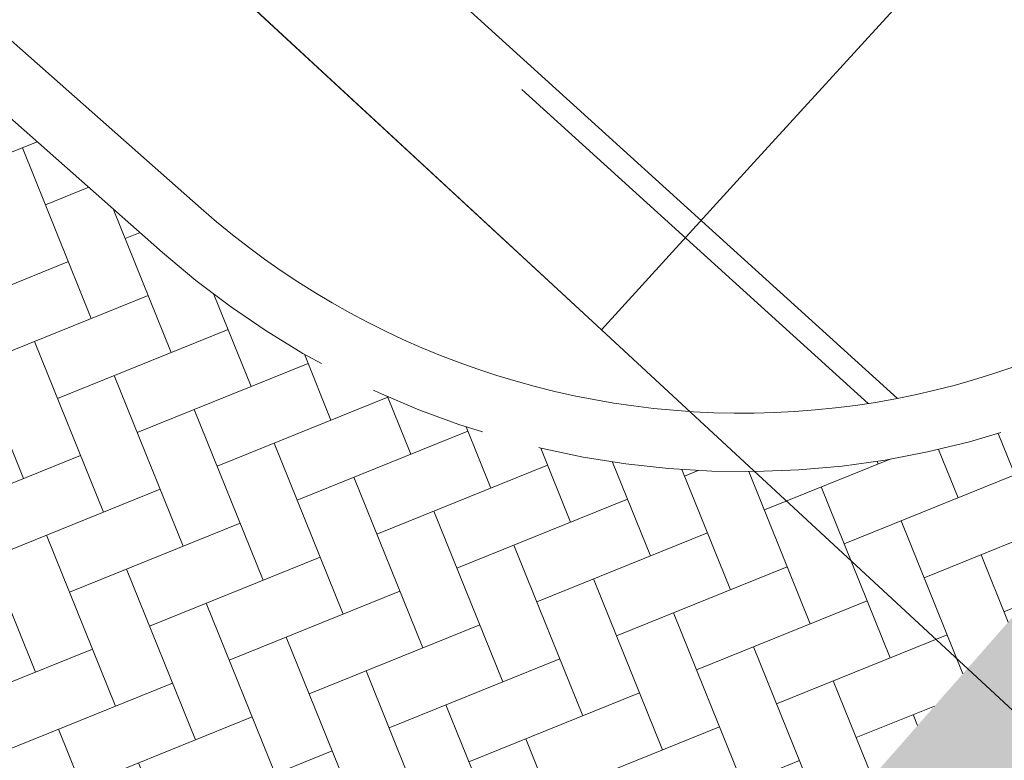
# Model space of a CAD drawing. Header units: metres. Extents: x 163628 to 168255, y 402691 to 405367.
# Tile 456 of 656: x 165514.5 to 165517.87, y 403945.23 to 403947.76. Entities that reach past the tile are written whole.
import ezdxf

# ---------------------------------------------------------------- set-up
doc = ezdxf.new("R2010")
doc.units = ezdxf.units.M
doc.linetypes.add('X-CA190022.004-UO-DWM_Snelfietsroute$0$VH-OPSLUITBAND_150X250', pattern=[24, 16, -2, 4, -2])
doc.linetypes.add('X-CA190022.004-UO-DWM_Snelfietsroute$0$VH-OPSLUITBAND_80X200', pattern=[14, 8, -2, 2, -2])
doc.layers.add('X-CA190022.004-UO-ARC_Arcering$0$N-WE-VH-VERHARDING_ASFALT_ZWARTE OPBOUW- RODE DEKLAAG', color=14, linetype='Continuous', lineweight=0, transparency=0.5)
doc.layers.add('X-CA190022.004-UO-ARC_Arcering$0$N-WE-VH-VERHARDING_BETONSTRAATSTEEN-A-200 ANTRACTIET', color=251, linetype='Continuous', lineweight=18, transparency=0.5)
for name, color, linetype, lineweight in [('X-CA190022.004-UO-DWM_Snelfietsroute$0$N-WE-VH-KANTOPSLUITING_ACHTERKANTBAND-G', 7, 'Continuous', 20), ('X-CA190022.004-UO-DWM_Snelfietsroute$0$N-WE-VH-KANTOPSLUITING_OPSLUITBAND_200X250-G', 7, 'X-CA190022.004-UO-DWM_Snelfietsroute$0$VH-OPSLUITBAND_150X250', 20), ('X-CA190022.004-UO-DWM_Snelfietsroute$0$N-WE-VH-KANTOPSLUITING_OPSLUITBAND_80X200-G', 7, 'X-CA190022.004-UO-DWM_Snelfietsroute$0$VH-OPSLUITBAND_80X200', 20), ('X-CA190022.004-UO-KAD_Percelen$0$B-WE-KG-GRENS_PERCEEL-GV', 150, 'Continuous', 9)]:
    doc.layers.add(name, color=color, linetype=linetype, lineweight=lineweight)

msp = doc.modelspace()

# ---------------------------------------------------------------- hatches: boundary and pattern name
at = {"layer": 'X-CA190022.004-UO-ARC_Arcering$0$N-WE-VH-VERHARDING_ASFALT_ZWARTE OPBOUW- RODE DEKLAAG'}
h = msp.add_hatch(color=256, dxfattribs=at)
h.dxf.hatch_style = 1
h.paths.add_polyline_path([(165512.4202, 403933.4044), (165522.4288, 403944.8217), (165519.475, 403947.519), (165509.515, 403936.154)])
at = {"layer": 'X-CA190022.004-UO-ARC_Arcering$0$N-WE-VH-VERHARDING_BETONSTRAATSTEEN-A-200 ANTRACTIET'}
h = msp.add_hatch(dxfattribs=at)
h.set_pattern_fill('AVH-BSS_KEIFORMAAT_KEPER', color=256, scale=2, angle=292, pattern_type=2)
h.set_pattern_definition([(292, (0, 0), (0.27337599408, -0.11604122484), [0.63, -0.21]), (202, (0.38942, 0.15733), (0.27337599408, -0.11604122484), [0.63, -0.21])])
h.paths.add_polyline_path([(165519.2286, 403947.2379, -0.415178), (165514.9877, 403946.9655), (165514.2832, 403947.587), (165512.3036, 403945.3352), (165512.3039, 403945.3349), (165513.0223, 403944.7), (165513.7702, 403944.039, -1), (165512.4471, 403942.5392), (165511.7136, 403943.1875), (165510.9805, 403943.8354), (165508.9985, 403941.581), (165509.7298, 403940.9359, -0.41325), (165510.0013, 403936.7089)])

# ---------------------------------------------------------------- linework, layer by layer
at = {"layer": 'X-CA190022.004-UO-DWM_Snelfietsroute$0$N-WE-VH-KANTOPSLUITING_ACHTERKANTBAND-G', "ltscale": 0.2, "flags": 128}
msp.add_lwpolyline([(165517.5026, 403946.4658), (165512.6176, 403950.8924), (165508.1357, 403954.9243)], dxfattribs=at)
msp.add_lwpolyline([(165514.388, 403947.6946), (165514.4192, 403947.7338), (165515.1201, 403947.1154, 0.415178), (165519.0782, 403947.3697, 0.415178)], format="xyb", dxfattribs=at)
at = {"layer": 'X-CA190022.004-UO-DWM_Snelfietsroute$0$N-WE-VH-KANTOPSLUITING_OPSLUITBAND_200X250-G', "ltscale": 0.1, "flags": 128}
msp.add_lwpolyline([(165514.2869, 403947.5838), (165514.9877, 403946.9655, 0.415178), (165519.2286, 403947.2379)], format="xyb", dxfattribs=at)
at = {"layer": 'X-CA190022.004-UO-DWM_Snelfietsroute$0$N-WE-VH-KANTOPSLUITING_OPSLUITBAND_80X200-G', "ltscale": 0.2, "flags": 128}
msp.add_lwpolyline([(165517.4027, 403946.4484), (165512.564, 403950.833), (165508.0822, 403954.8648)], dxfattribs=at)
at = {"layer": 'X-CA190022.004-UO-KAD_Percelen$0$B-WE-KG-GRENS_PERCEEL-GV', "flags": 128}
for points in [[(165876.78, 404133.76), (165810.2, 404106.56), (165743.98, 404077.52), (165725.38, 404071), (165711.02, 404064.79), (165697.8, 404056.67), (165675.73, 404041.52), (165569.64, 403990.51), (165536.1, 403968.17), (165517, 403947.26), (165516.49, 403946.7), (165523.606, 403940.115), (165599.646, 403976.588), (165708.473, 404044.999), (165892.31, 404133.699)], [(165555.23, 404003.44), (165540.98, 403995.15), (165524.45, 403985.52), (165518.3, 403973.85), (165508.07, 403954.49), (165516.49, 403946.7), (165517, 403947.26), (165536.1, 403968.17), (165569.64, 403990.51)], [(165450.79, 403994.24), (165458.1, 403985.84), (165465.94, 403977.9), (165485.47, 403959.11), (165489.71, 403955.04), (165500.126, 403945.838), (165504.3, 403942.15), (165507.8, 403939), (165513.006, 403935.006), (165525.447, 403925.461), (165529.8, 403922.245), (165546.98, 403918.48), (165534.04, 403930.46), (165523.606, 403940.115), (165516.49, 403946.7), (165508.07, 403954.49), (165478.67, 403980.52), (165474.61, 403984.58), (165470.55, 403988.64), (165461.44, 403999.01)]]:
    msp.add_lwpolyline(points, dxfattribs=at)

doc.saveas('drawing.dxf')
